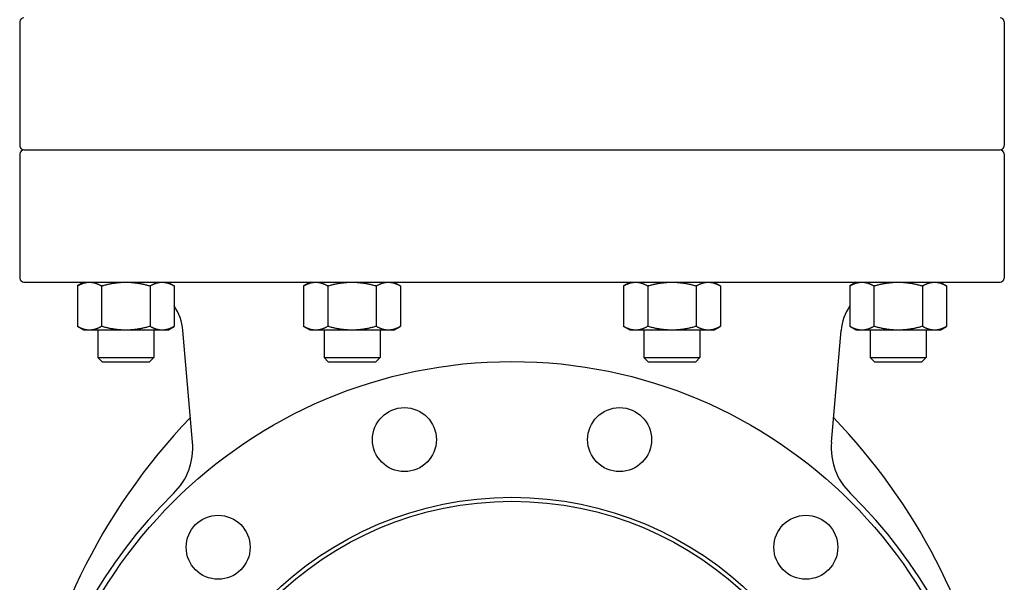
# Model space of a CAD drawing. Header units: inches. Extents: x 36 to 1719, y -84 to 1122.
# Tile 344 of 558: x 895 to 910, y 434 to 443. Entities that reach past the tile are written whole.
import ezdxf

# ---------------------------------------------------------------- set-up
doc = ezdxf.new("R2010")
doc.units = ezdxf.units.IN
doc.header["$LTSCALE"] = 48
doc.header["$MEASUREMENT"] = 0
doc.layers.add('Visible (ANSI)', color=7, linetype='Continuous', lineweight=30)

msp = doc.modelspace()

# ---------------------------------------------------------------- linework, layer by layer
at = {"layer": 'Visible (ANSI)'}
for p, q in [((894.72168, 442.67389), (894.72168, 440.73239)), ((910.11368, 442.67389), (910.11368, 440.73239)), ((894.72168, 440.60639), (894.72168, 438.66489)), ((894.78468, 440.66939), (910.05068, 440.66939)), ((894.78468, 440.66939), (910.05068, 440.66939)), ((910.11368, 440.60639), (910.11368, 438.66489)), ((894.78468, 438.60189), (910.05068, 438.60189)), ((895.72117, 438.60189), (895.61969, 438.5433)), ((897.03458, 438.60108), (897.13466, 438.5433)), ((899.25962, 438.60189), (899.15814, 438.5433)), ((900.57162, 438.60189), (900.6731, 438.5433)), ((904.26374, 438.60189), (904.16226, 438.5433)), ((905.57574, 438.60189), (905.67723, 438.5433)), ((907.80078, 438.60108), (907.70071, 438.5433)), ((909.11419, 438.60189), (909.21567, 438.5433)), ((895.61969, 438.5433), (895.61969, 437.91048)), ((895.99843, 438.5433), (895.99843, 437.91048)), ((896.75591, 438.5433), (896.75591, 437.91048)), ((897.13466, 438.5433), (897.13466, 437.91048)), ((899.15814, 438.5433), (899.15814, 437.91048)), ((899.53688, 438.5433), (899.53688, 437.91048)), ((900.29436, 438.5433), (900.29436, 437.91048)), ((900.6731, 438.5433), (900.6731, 437.91048)), ((904.16226, 438.5433), (904.16226, 437.91048)), ((904.541, 438.5433), (904.541, 437.91048)), ((905.29848, 438.5433), (905.29848, 437.91048)), ((905.67723, 438.5433), (905.67723, 437.91048)), ((907.70071, 438.5433), (907.70071, 437.91048)), ((908.07945, 438.5433), (908.07945, 437.91048)), ((908.83693, 438.5433), (908.83693, 437.91048)), ((909.21567, 438.5433), (909.21567, 437.91048)), ((895.72117, 437.85189), (895.61969, 437.91048)), ((895.80906, 437.85189), (895.72117, 437.85189)), ((896.37717, 437.85189), (895.80906, 437.85189)), ((895.93967, 437.85189), (895.93967, 437.42354)), ((896.94529, 437.85189), (896.37717, 437.85189)), ((896.81467, 437.85189), (896.81467, 437.42354)), ((897.03317, 437.85189), (896.94529, 437.85189)), ((897.03317, 437.85189), (897.13466, 437.91048)), ((897.42153, 436.10042), (897.26873, 437.84697)), ((899.25962, 437.85189), (899.15814, 437.91048)), ((899.34751, 437.85189), (899.25962, 437.85189)), ((899.91562, 437.85189), (899.34751, 437.85189)), ((899.47812, 437.85189), (899.47812, 437.42354)), ((900.48373, 437.85189), (899.91562, 437.85189)), ((900.35312, 437.85189), (900.35312, 437.42354)), ((900.57162, 437.85189), (900.48373, 437.85189)), ((900.57162, 437.85189), (900.6731, 437.91048)), ((904.26374, 437.85189), (904.16226, 437.91048)), ((904.35163, 437.85189), (904.26374, 437.85189)), ((904.91974, 437.85189), (904.35163, 437.85189)), ((904.48224, 437.85189), (904.48224, 437.42354)), ((905.48786, 437.85189), (904.91974, 437.85189)), ((905.35724, 437.85189), (905.35724, 437.42354)), ((905.57574, 437.85189), (905.48786, 437.85189)), ((905.57574, 437.85189), (905.67723, 437.91048)), ((907.41383, 436.10042), (907.56663, 437.84697)), ((907.80219, 437.85189), (907.70071, 437.91048)), ((907.89008, 437.85189), (907.80219, 437.85189)), ((908.45819, 437.85189), (907.89008, 437.85189)), ((908.02069, 437.85189), (908.02069, 437.42354)), ((909.0263, 437.85189), (908.45819, 437.85189)), ((908.89569, 437.85189), (908.89569, 437.42354)), ((909.11419, 437.85189), (909.0263, 437.85189)), ((909.11419, 437.85189), (909.21567, 437.91048)), ((896.00582, 437.35739), (895.93967, 437.42354)), ((895.93967, 437.42354), (896.81467, 437.42354)), ((896.74852, 437.35739), (896.81467, 437.42354)), ((899.54427, 437.35739), (899.47812, 437.42354)), ((899.47812, 437.42354), (900.35312, 437.42354)), ((900.28697, 437.35739), (900.35312, 437.42354)), ((904.54839, 437.35739), (904.48224, 437.42354)), ((904.48224, 437.42354), (905.35724, 437.42354)), ((905.29109, 437.35739), (905.35724, 437.42354)), ((908.08684, 437.35739), (908.02069, 437.42354)), ((908.02069, 437.42354), (908.89569, 437.42354)), ((908.82954, 437.35739), (908.89569, 437.42354)), ((896.00582, 437.35739), (896.74852, 437.35739)), ((899.54427, 437.35739), (900.28697, 437.35739)), ((904.54839, 437.35739), (905.29109, 437.35739)), ((908.08684, 437.35739), (908.82954, 437.35739))]:
    msp.add_line(p, q, dxfattribs=at)
for centre, radius in [((902.41768, 429.86139), 7.5), ((900.73536, 436.13991), 0.5), ((904.10001, 436.13991), 0.5), ((902.41768, 429.86139), 5.378), ((902.41768, 429.86139), 5.315), ((897.82149, 434.45759), 0.5), ((907.01388, 434.45759), 0.5)]:
    msp.add_circle(centre, radius, dxfattribs=at)
for centre, radius, start, end in [((894.78468, 442.67389), 0.063, 90, 180), ((910.05068, 442.67389), 0.063, 0, 90), ((894.78468, 440.73239), 0.063, 180, 270), ((894.78468, 440.60639), 0.063, 90, 180), ((910.05068, 440.73239), 0.063, 270, 0), ((910.05068, 440.60639), 0.063, 0, 90), ((894.78468, 438.66489), 0.063, 180, 270), ((910.05068, 438.66489), 0.063, 270, 0), ((896.44488, 437.77489), 0.827, 5, 33.480325), ((908.39049, 437.77489), 0.827, 146.519675, 175), ((904.26551, 429.86139), 9.54783, 136.081373, 207.662302), ((900.56986, 429.86139), 9.54783, 338.457142, 43.918627), ((896.42534, 436.01327), 1, 314.247392, 5), ((908.41003, 436.01327), 1, 175, 225.752608), ((902.41768, 429.86139), 7.588, 134.247392, 45.752608)]:
    msp.add_arc(centre, radius, start, end, dxfattribs=at)
for points, weights in [([(895.61969, 438.5433), (895.72117, 438.60189), (895.80906, 438.60189)], [1.01001874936, 1.04314139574, 1]), ([(895.80906, 438.60189), (895.89695, 438.60189), (895.99843, 438.5433)], [1, 1.04314139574, 1.01001874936]), ([(895.99843, 438.5433), (896.2014, 438.60189), (896.37717, 438.60189)], [1.01001874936, 1.04314139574, 1]), ([(896.37717, 438.60189), (896.55295, 438.60189), (896.75591, 438.5433)], [1, 1.04314139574, 1.01001874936]), ([(896.75591, 438.5433), (896.8574, 438.60189), (896.94529, 438.60189)], [1.01001874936, 1.04314139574, 1]), ([(896.94529, 438.60189), (897.03317, 438.60189), (897.13466, 438.5433)], [1, 1.04314139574, 1.01001874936]), ([(899.15814, 438.5433), (899.25962, 438.60189), (899.34751, 438.60189)], [1.01001874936, 1.04314139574, 1]), ([(899.34751, 438.60189), (899.4354, 438.60189), (899.53688, 438.5433)], [1, 1.04314139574, 1.01001874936]), ([(899.53688, 438.5433), (899.73985, 438.60189), (899.91562, 438.60189)], [1.01001874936, 1.04314139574, 1]), ([(899.91562, 438.60189), (900.0914, 438.60189), (900.29436, 438.5433)], [1, 1.04314139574, 1.01001874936]), ([(900.29436, 438.5433), (900.39585, 438.60189), (900.48373, 438.60189)], [1.01001874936, 1.04314139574, 1]), ([(900.48373, 438.60189), (900.57162, 438.60189), (900.6731, 438.5433)], [1, 1.04314139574, 1.01001874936]), ([(904.16226, 438.5433), (904.26374, 438.60189), (904.35163, 438.60189)], [1.01001874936, 1.04314139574, 1]), ([(904.35163, 438.60189), (904.43952, 438.60189), (904.541, 438.5433)], [1, 1.04314139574, 1.01001874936]), ([(904.541, 438.5433), (904.74397, 438.60189), (904.91974, 438.60189)], [1.01001874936, 1.04314139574, 1]), ([(904.91974, 438.60189), (905.09552, 438.60189), (905.29848, 438.5433)], [1, 1.04314139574, 1.01001874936]), ([(905.29848, 438.5433), (905.39997, 438.60189), (905.48786, 438.60189)], [1.01001874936, 1.04314139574, 1]), ([(905.48786, 438.60189), (905.57574, 438.60189), (905.67723, 438.5433)], [1, 1.04314139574, 1.01001874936]), ([(907.70071, 438.5433), (907.80219, 438.60189), (907.89008, 438.60189)], [1.01001874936, 1.04314139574, 1]), ([(907.89008, 438.60189), (907.97797, 438.60189), (908.07945, 438.5433)], [1, 1.04314139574, 1.01001874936]), ([(908.07945, 438.5433), (908.28242, 438.60189), (908.45819, 438.60189)], [1.01001874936, 1.04314139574, 1]), ([(908.45819, 438.60189), (908.63397, 438.60189), (908.83693, 438.5433)], [1, 1.04314139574, 1.01001874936]), ([(908.83693, 438.5433), (908.93842, 438.60189), (909.0263, 438.60189)], [1.01001874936, 1.04314139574, 1]), ([(909.0263, 438.60189), (909.11419, 438.60189), (909.21567, 438.5433)], [1, 1.04314139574, 1.01001874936]), ([(895.80906, 437.85189), (895.72117, 437.85189), (895.61969, 437.91048)], [1, 1.04314139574, 1.01001874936]), ([(895.99843, 437.91048), (895.89695, 437.85189), (895.80906, 437.85189)], [1.01001874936, 1.04314139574, 1]), ([(896.37717, 437.85189), (896.2014, 437.85189), (895.99843, 437.91048)], [1, 1.04314139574, 1.01001874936]), ([(896.75591, 437.91048), (896.55295, 437.85189), (896.37717, 437.85189)], [1.01001874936, 1.04314139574, 1]), ([(896.94529, 437.85189), (896.8574, 437.85189), (896.75591, 437.91048)], [1, 1.04314139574, 1.01001874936]), ([(897.13466, 437.91048), (897.03317, 437.85189), (896.94529, 437.85189)], [1.01001874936, 1.04314139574, 1]), ([(899.34751, 437.85189), (899.25962, 437.85189), (899.15814, 437.91048)], [1, 1.04314139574, 1.01001874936]), ([(899.53688, 437.91048), (899.4354, 437.85189), (899.34751, 437.85189)], [1.01001874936, 1.04314139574, 1]), ([(899.91562, 437.85189), (899.73985, 437.85189), (899.53688, 437.91048)], [1, 1.04314139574, 1.01001874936]), ([(900.29436, 437.91048), (900.0914, 437.85189), (899.91562, 437.85189)], [1.01001874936, 1.04314139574, 1]), ([(900.48373, 437.85189), (900.39585, 437.85189), (900.29436, 437.91048)], [1, 1.04314139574, 1.01001874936]), ([(900.6731, 437.91048), (900.57162, 437.85189), (900.48373, 437.85189)], [1.01001874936, 1.04314139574, 1]), ([(904.35163, 437.85189), (904.26374, 437.85189), (904.16226, 437.91048)], [1, 1.04314139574, 1.01001874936]), ([(904.541, 437.91048), (904.43952, 437.85189), (904.35163, 437.85189)], [1.01001874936, 1.04314139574, 1]), ([(904.91974, 437.85189), (904.74397, 437.85189), (904.541, 437.91048)], [1, 1.04314139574, 1.01001874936]), ([(905.29848, 437.91048), (905.09552, 437.85189), (904.91974, 437.85189)], [1.01001874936, 1.04314139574, 1]), ([(905.48786, 437.85189), (905.39997, 437.85189), (905.29848, 437.91048)], [1, 1.04314139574, 1.01001874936]), ([(905.67723, 437.91048), (905.57574, 437.85189), (905.48786, 437.85189)], [1.01001874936, 1.04314139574, 1]), ([(907.89008, 437.85189), (907.80219, 437.85189), (907.70071, 437.91048)], [1, 1.04314139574, 1.01001874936]), ([(908.07945, 437.91048), (907.97797, 437.85189), (907.89008, 437.85189)], [1.01001874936, 1.04314139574, 1]), ([(908.45819, 437.85189), (908.28242, 437.85189), (908.07945, 437.91048)], [1, 1.04314139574, 1.01001874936]), ([(908.83693, 437.91048), (908.63397, 437.85189), (908.45819, 437.85189)], [1.01001874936, 1.04314139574, 1]), ([(909.0263, 437.85189), (908.93842, 437.85189), (908.83693, 437.91048)], [1, 1.04314139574, 1.01001874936]), ([(909.21567, 437.91048), (909.11419, 437.85189), (909.0263, 437.85189)], [1.01001874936, 1.04314139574, 1])]:
    msp.add_rational_spline(points, weights, degree=2, dxfattribs=at)

doc.saveas('drawing.dxf')
